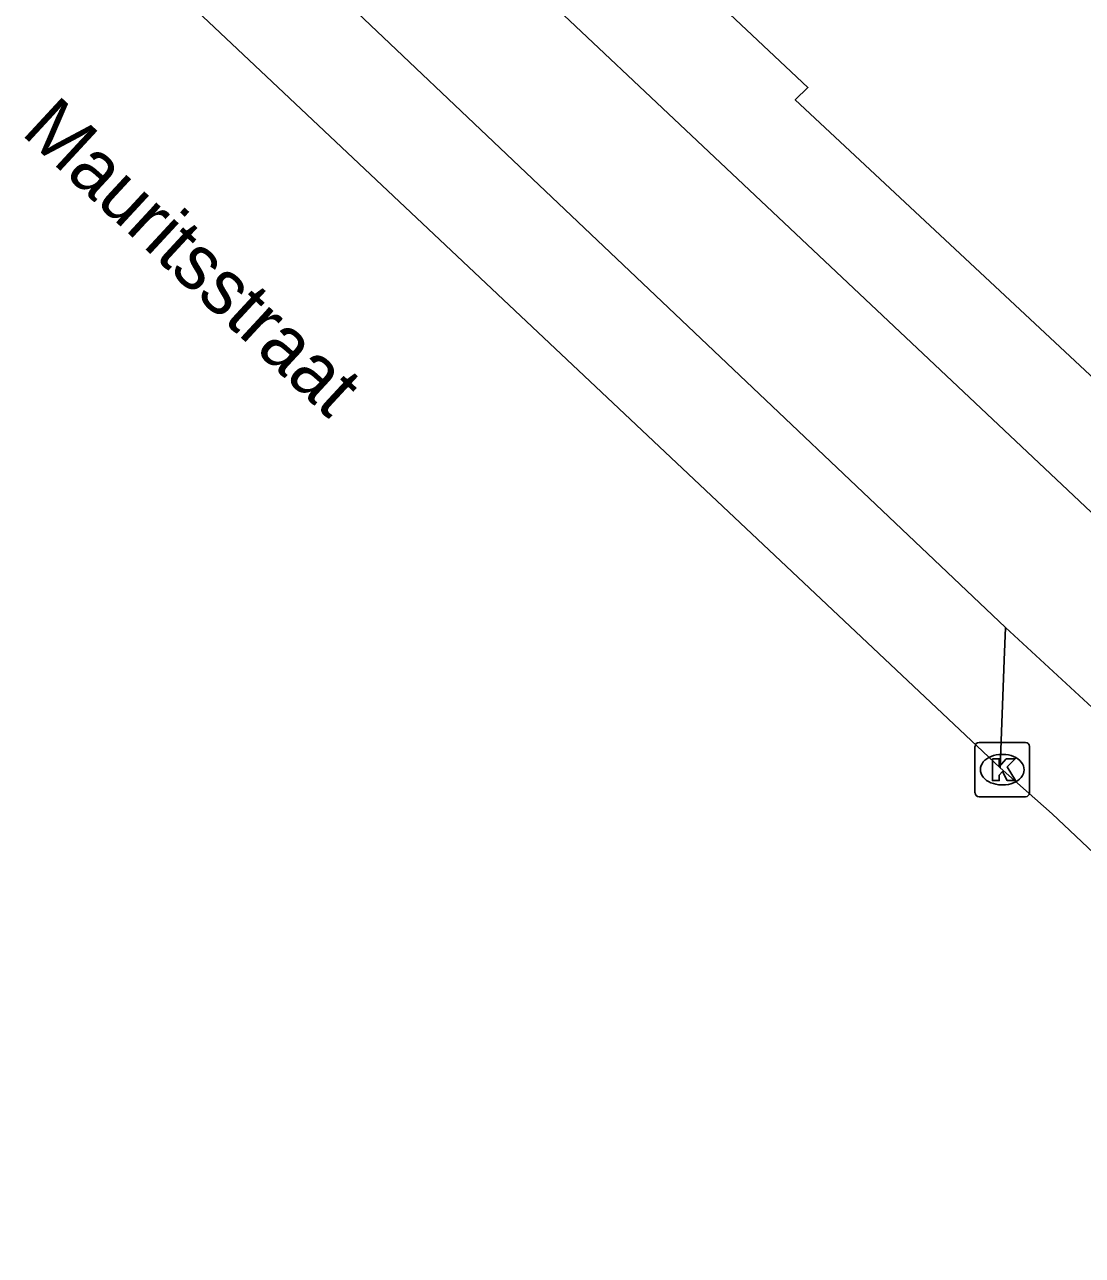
# Model space of a CAD drawing. Extents: x 160664 to 161506, y 382245 to 383288.
# Drawn here: x 160896.51 to 160915.93, y 382872.22 to 382894.82 of the extents above; entities that cross this region are included whole.
import ezdxf

# ---------------------------------------------------------------- set-up
doc = ezdxf.new("R2010")
doc.units = 0
for name, color, linetype in [('IMGEO_Fietspad_gesloten', 7, 'Continuous'), ('IMGEO_Kolk', 7, 'Continuous'), ('IMGEO_Openbare_ruimte_label', 7, 'Continuous'), ('IMGEO_Rijbaan_lokaal_gesloten', 7, 'Continuous'), ('IMGEO_Voetpad_open', 7, 'Continuous')]:
    doc.layers.add(name, color=color, linetype=linetype)

msp = doc.modelspace()

# ---------------------------------------------------------------- linework, layer by layer
at = {"layer": 'IMGEO_Fietspad_gesloten'}
for points in [[(160930.334, 382872.438), (160900.346, 382900.709)], [(160900.475, 382897.073), (160914.512, 382883.75)], [(160925.442, 382873.646), (160916.344, 382882.06), (160914.512, 382883.75)]]:
    msp.add_lwpolyline(points, dxfattribs=at)
at = {"layer": 'IMGEO_Kolk'}
for p, q in [((160914.029, 382881.638), (160914.881, 382881.638)), ((160913.954, 382880.712), (160913.954, 382881.564)), ((160914.442, 382881.418), (160914.467, 382881.418)), ((160914.955, 382881.564), (160914.955, 382880.712)), ((160914.465, 382880.858), (160914.44, 382880.858)), ((160914.881, 382880.638), (160914.029, 382880.638))]:
    msp.add_line(p, q, dxfattribs=at)
for points in [[(160914.029, 382881.638), (160914.881, 382881.638)], [(160913.954, 382880.712), (160913.954, 382881.564)], [(160914.955, 382881.564), (160914.955, 382880.712)], [(160914.275, 382881.338), (160914.398, 382881.338), (160914.398, 382881.187), (160914.528, 382881.338), (160914.692, 382881.338), (160914.546, 382881.187), (160914.699, 382880.938), (160914.547, 382880.938), (160914.462, 382881.102), (160914.398, 382881.035), (160914.398, 382880.938), (160914.275, 382880.938), (160914.275, 382881.338)], [(160914.881, 382880.638), (160914.029, 382880.638)]]:
    msp.add_lwpolyline(points, dxfattribs=at)
for centre, start, end in [((160914.031, 382881.562), 91.552, 178.448), ((160914.031, 382881.562), 91.552, 178.448), ((160914.879, 382881.562), 1.552, 88.448), ((160914.879, 382881.562), 1.552, 88.448), ((160914.031, 382880.714), 181.552, 268.448), ((160914.031, 382880.714), 181.552, 268.448), ((160914.879, 382880.714), 271.552, 358.448), ((160914.879, 382880.714), 271.552, 358.448)]:
    msp.add_arc(centre, 0.0765, start, end, dxfattribs=at)
for centre, major_axis, ratio, start_param, end_param in [((160914.441, 382881.138), (-0.387, 0.002), 0.722429, 4.712389, 7.853982), ((160914.466, 382881.138), (-0.39, 0.002), 0.717154, 1.570796, 4.712389)]:
    msp.add_ellipse(centre, major_axis=major_axis, ratio=ratio, start_param=start_param, end_param=end_param, dxfattribs=at)
at = {"layer": 'IMGEO_Rijbaan_lokaal_gesloten'}
for points in [[(160914.415, 382881.173), (160897.873, 382896.769)], [(160923.962, 382872.219), (160915.373, 382880.325), (160914.415, 382881.173)]]:
    msp.add_lwpolyline(points, dxfattribs=at)
at = {"layer": 'IMGEO_Voetpad_open'}
for points in [[(160909.045, 382895.403), (160910.887, 382893.661), (160910.655, 382893.438), (160920.925, 382883.848)], [(160914.512, 382883.75), (160914.489, 382883.149), (160914.415, 382881.173)]]:
    msp.add_lwpolyline(points, dxfattribs=at)

# ---------------------------------------------------------------- texts
at = {"layer": 'IMGEO_Openbare_ruimte_label'}
msp.add_text('Mauritsstraat', height=1, rotation=317.2291, dxfattribs=at).set_placement((160896.427, 382892.815))

doc.saveas('drawing.dxf')
